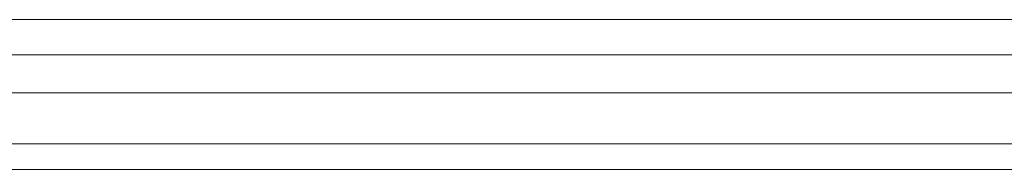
# Model space of a CAD drawing. Header units: metres. Extents: x -3.6 to 84.5, y -11 to 16.8.
# Tile 513 of 656: x 59.6437 to 59.9523, y -0.181 to -0.134. Entities that reach past the tile are written whole.
import ezdxf

# ---------------------------------------------------------------- set-up
doc = ezdxf.new("R2010")
doc.units = ezdxf.units.M
doc.header["$MEASUREMENT"] = 0
doc.layers.add('301 - Elemente.Linie', color=7, linetype='Continuous')

msp = doc.modelspace()

# ---------------------------------------------------------------- linework, layer by layer
at = {"layer": '301 - Elemente.Linie', "color": 7, "linetype": 'Continuous', "lineweight": 5}
for p, q in [((61.54499, -0.134), (59.54399, -0.134)), ((61.55799, -0.145), (59.53099, -0.145)), ((59.53099, -0.157), (61.54849, -0.157)), ((61.54849, -0.157), (59.53099, -0.157)), ((59.53099, -0.173), (61.54849, -0.173)), ((61.54849, -0.173), (59.53099, -0.173)), ((59.53099, -0.181), (61.55799, -0.181)), ((61.55799, -0.181), (59.53099, -0.181))]:
    msp.add_line(p, q, dxfattribs=at)

doc.saveas('drawing.dxf')
